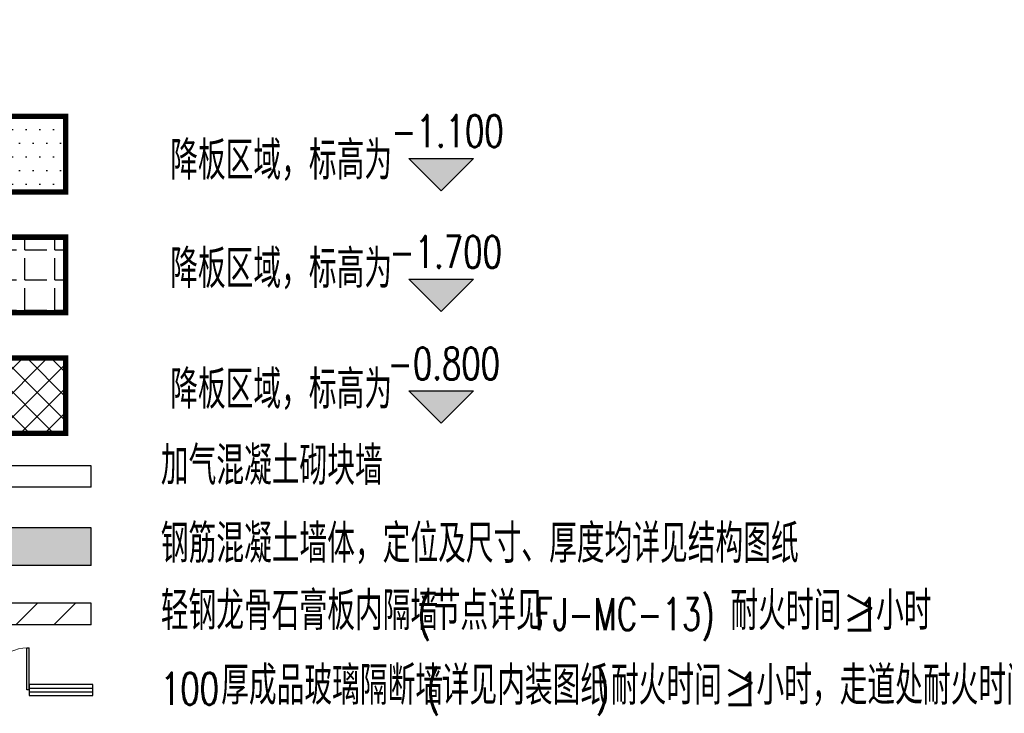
# Model space of a CAD drawing. Extents: x 797781 to 1255204, y 21234 to 1024248.
# Tile 366 of 656: x 992381 to 1001519, y 359197 to 365637. Entities that reach past the tile are written whole.
import ezdxf

# ---------------------------------------------------------------- set-up
doc = ezdxf.new("R2010")
doc.units = 0
doc.header["$LTSCALE"] = 1000
doc.header["$MEASUREMENT"] = 0
doc.linetypes.add('230303生产综合楼-平面图_t8$0$DASH', pattern=[0.35, 0.25, -0.1])
for name, color, linetype in [('230303生产综合楼-平面图_t8$0$PUB_HATCH', 8, 'Continuous'), ('230303生产综合楼-平面图_t8$0$PUB_TEXT', 7, 'Continuous'), ('230303生产综合楼-平面图_t8$0$WALL', 40, 'Continuous'), ('230303生产综合楼-平面图_t8$0$WALL-MOVE', 6, 'Continuous'), ('CURTWALL', 4, 'Continuous'), ('DIM_ELEV', 3, 'Continuous'), ('PUB_HATCH', 8, 'Continuous'), ('PUB_TEXT', 7, 'Continuous'), ('WINDOW', 4, 'Continuous')]:
    doc.layers.add(name, color=color, linetype=linetype)
doc.styles.add('230303生产综合楼-平面图_t8$0$_TCH_DIM', font='SIMPLEX', dxfattribs={"bigfont": 'GBCBIG'})
doc.styles.add('_TCH_DIM', font='SIMPLEX', dxfattribs={"bigfont": 'GBCBIG'})

# ---------------------------------------------------------------- blocks, each defined once
blk = doc.blocks.new('$DorLib2D$00000001')
for p, q in [((0.45, 0.975), (0.5, 0.975)), ((0.45, 0), (0.45, 0.975)), ((0.5, 0), (0.5, 0.975)), ((0.5, 0), (0.45, 0))]:
    blk.add_line(p, q)
at = {"lineweight": 13}
blk.add_arc((0.475, 0), 0.975, 91.4693, 180, dxfattribs=at)
blk = doc.blocks.new('230303生产综合楼-平面图_t8$0$TL')
at = {"layer": '230303生产综合楼-平面图_t8$0$PUB_HATCH'}
blk.add_hatch(color=256, dxfattribs=at).paths.add_polyline_path([(982057.8, -27445), (980506.2, -27445), (980506.2, -27795), (982057.8, -27795)])
h = blk.add_hatch(dxfattribs=at)
h.set_pattern_fill('普通砖', color=256, scale=100, style=0)
h.set_pattern_definition([(45, (0, 179.5), (-176.776766, 176.776766), [])])
h.paths.add_polyline_path([(982057.8, -28144.6), (980506.2, -28144.6), (980506.2, -28344.6), (982057.8, -28344.6)])
at = {"layer": 'DIM_ELEV'}
for points in [[(985307.7, -24314.1), (985007.7, -24014.1), (985607.7, -24014.1)], [(985307.7, -25435.3), (985007.7, -25135.3), (985607.7, -25135.3)], [(985307.7, -26472.6), (985007.7, -26172.6), (985607.7, -26172.6)]]:
    blk.add_hatch(color=256, dxfattribs=at).paths.add_polyline_path(points)
at = {"layer": 'PUB_HATCH'}
h = blk.add_hatch(dxfattribs=at)
h.set_pattern_fill('DOTS', color=256, scale=80)
h.set_pattern_definition([(0, (0, 0), (63.5, 127), [0, -127])])
h.paths.add_polyline_path([(980521.5, -23624), (981821.2, -23624), (981821.2, -24324.8), (980521.5, -24324.8)])
h = blk.add_hatch(dxfattribs=at)
h.set_pattern_fill('ANGLE', color=256, scale=80)
h.set_pattern_definition([(0, (0, 0), (0, 279.4), [203.2, -76.2]), (90, (0, 0), (-279.4, 2e-14), [203.2, -76.2])])
h.paths.add_polyline_path([(980521.5, -24745.2), (981821.2, -24745.2), (981821.2, -25446), (980521.5, -25446)])
h = blk.add_hatch(dxfattribs=at)
h.set_pattern_fill('ANSI37', color=256, scale=100)
h.set_pattern_definition([(45, (0, 944.73), (-112.253202, 112.253202), []), (135, (0, 944.73), (-112.253202, -112.253202), [])])
h.paths.add_polyline_path([(980521.5, -25866.4), (981821.2, -25866.4), (981821.2, -26567.2), (980521.5, -26567.2)])
at = {"layer": '230303生产综合楼-平面图_t8$0$PUB_HATCH', "color": 2, "linetype": '230303生产综合楼-平面图_t8$0$DASH', "const_width": 50}
for points in [[(980521.5, -23624), (981821.2, -23624), (981821.2, -24324.8), (980521.5, -24324.8)], [(980521.5, -24745.2), (981821.2, -24745.2), (981821.2, -25446), (980521.5, -25446)], [(980521.5, -25866.4), (981821.2, -25866.4), (981821.2, -26567.2), (980521.5, -26567.2)]]:
    blk.add_lwpolyline(points, close=True, dxfattribs=at)
at = {"layer": '230303生产综合楼-平面图_t8$0$WALL'}
for p, q in [((982057.8, -26867.4), (980506.2, -26867.4)), ((982057.8, -27067.4), (982057.8, -26867.4)), ((982057.8, -27067.4), (980506.2, -27067.4)), ((982057.8, -27445), (980506.2, -27445)), ((982057.8, -27795), (982057.8, -27445)), ((982057.8, -27795), (980506.2, -27795))]:
    blk.add_line(p, q, dxfattribs=at)
at = {"layer": '230303生产综合楼-平面图_t8$0$WALL-MOVE'}
for p, q in [((982057.8, -28144.6), (980506.2, -28144.6)), ((982057.8, -28344.6), (982057.8, -28144.6)), ((982057.8, -28344.6), (980506.2, -28344.6))]:
    blk.add_line(p, q, dxfattribs=at)
at = {"layer": 'CURTWALL'}
for p, q in [((982073.8, -28898.9), (981482.7, -28898.9)), ((981482.7, -28898.9), (981482.7, -28998.9)), ((981482.7, -28932.2), (982073.8, -28932.2)), ((981482.7, -28965.5), (982073.8, -28965.5)), ((982073.8, -28998.9), (982073.8, -28898.9)), ((981482.7, -28998.9), (982073.8, -28998.9))]:
    blk.add_line(p, q, dxfattribs=at)
at = {"layer": 'DIM_ELEV'}
for p, q in [((985307.7, -24314.1), (985007.7, -24014.1)), ((985007.7, -24014.1), (985607.7, -24014.1)), ((985307.7, -24314.1), (985607.7, -24014.1)), ((985307.7, -25435.3), (985007.7, -25135.3)), ((985007.7, -25135.3), (985607.7, -25135.3)), ((985307.7, -25435.3), (985607.7, -25135.3)), ((985307.7, -26472.6), (985007.7, -26172.6)), ((985007.7, -26172.6), (985607.7, -26172.6)), ((985307.7, -26472.6), (985607.7, -26172.6))]:
    blk.add_line(p, q, dxfattribs=at)
at = {"layer": 'WINDOW', "xscale": 400, "yscale": 400, "zscale": 400}
blk.add_blockref('$DorLib2D$00000001', (981282.7, -28948.9), dxfattribs=at)
at = {"layer": '230303生产综合楼-平面图_t8$0$PUB_TEXT', "style": '230303生产综合楼-平面图_t8$0$_TCH_DIM'}
for s, height, p in [('图例：', 714.89, (979484.2, -23541.3)), ('降板区域，标高为', 357.45, (982792.3, -24211.5)), ('降板区域，标高为', 357.45, (982792.3, -25217.3)), ('降板区域，标高为', 357.45, (982792.3, -26338.5)), ('加气混凝土砌块墙', 357.45, (982705.6, -27045.1)), ('钢筋混凝土墙体，定位及尺寸、厚度均详见结构图纸', 357.447, (982705.6, -27769)), ('轻钢龙骨石膏板内隔墙', 357.45, (982705.6, -28393)), ('节点详见', 357.45, (985228.5, -28393)), ('耐火时间≥', 357.45, (987991.7, -28393)), ('小时', 357.45, (989343.2, -28393)), ('厚成品玻璃隔断墙', 357.45, (983265.6, -29086.3)), ('详见内装图纸', 357.45, (985312, -29086.3)), ('耐火时间≥', 357.45, (986881.7, -29086.3)), ('小时，走道处耐火时间≥', 357.447, (988233.2, -29086.3))]:
    blk.add_text(s, height=height, dxfattribs=at).set_placement(p)
at = {"layer": '230303生产综合楼-平面图_t8$0$PUB_TEXT', "style": '230303生产综合楼-平面图_t8$0$_TCH_DIM', "width": 0.705882}
for s, p in [('(', (985088.5, -28393)), ('FJ-MC-13)', (986181.7, -28393)), ('1', (989183.2, -28393)), ('100', (982705.6, -29086.3)), ('(', (985172, -29086.3)), (')', (986741.7, -29086.3)), ('1', (988073.2, -29086.3))]:
    blk.add_text(s, height=297.5, dxfattribs=at).set_placement(p)
at = {"layer": 'PUB_TEXT', "style": '_TCH_DIM', "width": 0.705882}
for s, p in [('-1.100', (984844.2, -23909.1)), ('-1.700', (984827.2, -25030.3)), ('-0.800', (984810.2, -26067.6))]:
    blk.add_text(s, height=297.5, dxfattribs=at).set_placement(p)

msp = doc.modelspace()

# ---------------------------------------------------------------- block references
msp.add_blockref('230303生产综合楼-平面图_t8$0$TL', (10985.6, 388362.5))

doc.saveas('drawing.dxf')
